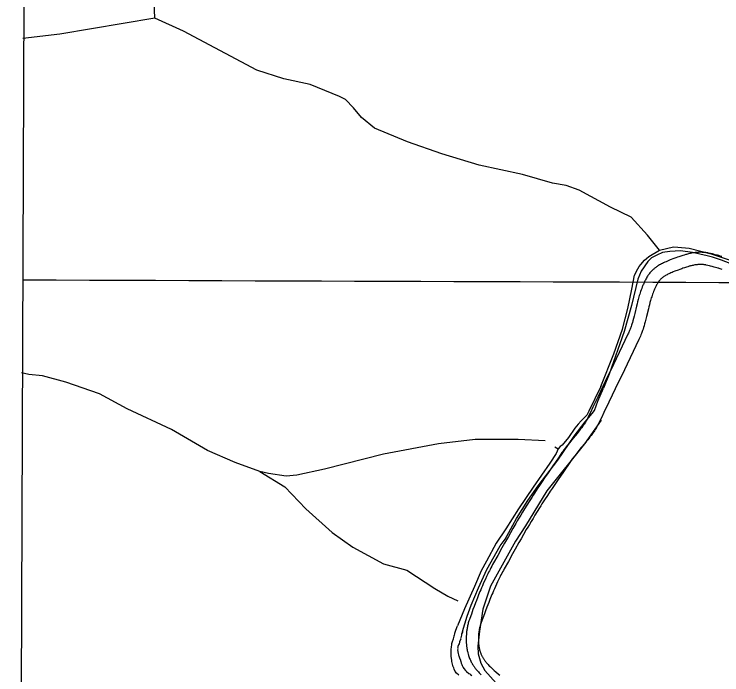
# Model space of a CAD drawing. Extents: x 3146026 to 3183936, y 897894 to 923344.
# Drawn here: x 3150246 to 3151989, y 908465 to 910091 of the extents above; entities that cross this region are included whole.
import ezdxf

# ---------------------------------------------------------------- set-up
doc = ezdxf.new("R2010")
doc.units = 0
for name, color, linetype in [('V-GRID-FRAM', 7, 'Continuous'), ('V-GRID-MAJR', 7, 'Continuous'), ('V-ROAD-CNTR', 7, 'Continuous'), ('V-TOPO-SHOR', 7, 'Continuous')]:
    doc.layers.add(name, color=color, linetype=linetype)

msp = doc.modelspace()

# ---------------------------------------------------------------- linework, layer by layer
at = {"layer": 'V-GRID-FRAM'}
msp.add_lwpolyline([(3150311.933, 921563.118), (3181636.977, 921462.882), (3181586.713, 903274.259), (3150245.796, 903374.546), (3150311.933, 921563.118)], dxfattribs=at)
at = {"layer": 'V-GRID-MAJR'}
msp.add_spline([(3150267.842, 909437.3570000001), (3155490.4390000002, 909418.746), (3160713.04, 909400.895), (3165935.643, 909383.804), (3171158.249, 909367.4720000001), (3176380.857, 909351.9), (3181603.467, 909337.087), (3181603.468, 909337.087)], degree=3, dxfattribs=at)
at = {"layer": 'V-ROAD-CNTR'}
for points in [[(3151988.5089862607, 909494.7599827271), (3151984.511994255, 909495.935980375), (3151980.949001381, 909496.9509783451), (3151977.8060076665, 909497.8199766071), (3151972.3690185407, 909499.2659737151), (3151968.258026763, 909500.3069716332), (3151965.150032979, 909501.0649701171), (3151960.531042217, 909502.1439679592), (3151955.873051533, 909503.1709659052), (3151954.407054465, 909503.4719653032), (3151951.6630599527, 909503.963964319), (3151948.945065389, 909504.360963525), (3151946.317070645, 909504.666962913), (3151943.770075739, 909504.8889624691), (3151941.311080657, 909505.0369621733), (3151938.9360854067, 909505.1209620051), (3151936.6430899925, 909505.1479619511), (3151934.4270944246, 909505.1259619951), (3151932.284098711, 909505.0589621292), (3151930.2211028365, 909504.954962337), (3151928.230106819, 909504.8199626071), (3151926.299110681, 909504.6549629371), (3151924.4371144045, 909504.465963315), (3151922.647117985, 909504.2569637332), (3151920.8641215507, 909504.0249641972), (3151917.572128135, 909503.5289651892), (3151914.459134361, 909502.9849662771), (3151911.5541401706, 909502.4169674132), (3151908.846145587, 909501.8349685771), (3151906.3251506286, 909501.251969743), (3151903.9741553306, 909500.672970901), (3151901.7761597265, 909500.1029720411), (3151899.692163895, 909499.5369731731), (3151895.9171714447, 909498.4539753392), (3151892.6001780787, 909497.4439773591), (3151889.7221838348, 909496.527979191), (3151887.1931888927, 909495.6959808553), (3151882.8821975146, 909494.2209838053), (3151879.6292040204, 909493.0679861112), (3151874.857213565, 909491.3229896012), (3151870.133223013, 909489.5469931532), (3151861.699239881, 909486.319999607), (3151857.9332474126, 909484.8360025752), (3151854.3922544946, 909483.3930054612), (3151851.0572611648, 909481.9800082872), (3151847.9282674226, 909480.594011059), (3151844.995273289, 909479.2320137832), (3151842.2442787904, 909477.889016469), (3151839.678283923, 909476.5710191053), (3151837.2842887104, 909475.2780216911), (3151835.0492931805, 909474.0070242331), (3151832.967297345, 909472.7640267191), (3151831.0313012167, 909471.5490291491), (3151829.2303048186, 909470.365031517), (3151827.552308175, 909469.2090338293), (3151825.994311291, 909468.0860360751), (3151824.5533141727, 909467.0020382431), (3151823.215316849, 909465.954040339), (3151821.9673193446, 909464.9380423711), (3151820.812321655, 909463.9600443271), (3151819.694323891, 909462.9790462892), (3151817.7743277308, 909461.2050498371), (3151816.0833311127, 909459.5390531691), (3151814.632334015, 909458.0230562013), (3151813.391336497, 909456.6550589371), (3151812.331338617, 909455.432061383), (3151811.375340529, 909454.282063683), (3151809.870343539, 909452.3680675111), (3151808.7353458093, 909450.8300705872), (3151807.869347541, 909449.599073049), (3151806.685349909, 909447.8200766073), (3151805.5523521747, 909446.0040802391), (3151804.1563549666, 909443.644084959), (3151802.8493575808, 909441.354089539), (3151801.605360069, 909439.0910940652), (3151800.424362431, 909436.8650985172), (3151799.296364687, 909434.6651029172), (3151798.2213668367, 909432.4941072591), (3151797.1973688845, 909430.3551115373), (3151796.2213708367, 909428.2471157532), (3151795.290372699, 909426.171119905), (3151794.4003744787, 909424.126123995), (3151793.549376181, 909422.108128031), (3151792.722377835, 909420.086132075), (3151791.207380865, 909416.2141398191), (3151789.804383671, 909412.4271473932), (3151788.5533861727, 909408.8681545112)], [(3151980.0370032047, 909465.980040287), (3151976.166010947, 909467.120038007), (3151972.841017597, 909468.067036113), (3151969.952023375, 909468.8660345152), (3151964.8310336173, 909470.2280317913), (3151961.020041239, 909471.1930298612), (3151958.1840469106, 909471.8850284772), (3151953.889055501, 909472.8880264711), (3151949.631064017, 909473.8270245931), (3151948.7450657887, 909474.0080242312), (3151946.8430695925, 909474.3500235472), (3151945.045073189, 909474.6130230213), (3151943.283076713, 909474.817022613), (3151941.564080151, 909474.9670223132), (3151939.8790835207, 909475.069022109), (3151938.230086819, 909475.1270219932), (3151936.617090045, 909475.1460219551), (3151935.0410931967, 909475.1300219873), (3151933.5040962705, 909475.0830220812), (3151931.995099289, 909475.007022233), (3151930.522102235, 909474.9060224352), (3151929.091105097, 909474.7850226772), (3151927.693107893, 909474.642022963), (3151926.323110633, 909474.4830232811), (3151925.040113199, 909474.315023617), (3151922.3861185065, 909473.9150244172), (3151919.917123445, 909473.4850252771), (3151917.586128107, 909473.0290261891), (3151915.3801325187, 909472.555027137), (3151913.2951366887, 909472.0720281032), (3151911.326140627, 909471.587029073), (3151909.474144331, 909471.1070300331), (3151907.7601477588, 909470.6410309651), (3151904.4211544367, 909469.6840328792), (3151901.5181602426, 909468.8000346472), (3151898.9601653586, 909467.9860362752), (3151896.7371698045, 909467.254037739), (3151892.750177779, 909465.8910404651), (3151889.795183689, 909464.8420425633), (3151885.285192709, 909463.193045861), (3151880.7712017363, 909461.4970492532), (3151872.561218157, 909458.3560555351), (3151869.093225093, 909456.9880582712), (3151865.902231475, 909455.6890608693), (3151862.987237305, 909454.454063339), (3151860.322242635, 909453.2720657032), (3151857.8912474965, 909452.144067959), (3151855.6802519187, 909451.065070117), (3151853.664255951, 909450.0290721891), (3151851.826259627, 909449.0360741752), (3151850.155262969, 909448.0870760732), (3151848.635266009, 909447.1780778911), (3151847.247268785, 909446.307079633), (3151845.9822713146, 909445.4750812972), (3151844.832273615, 909444.6830828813), (3151843.7842757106, 909443.9280843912), (3151842.819277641, 909443.2020858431), (3151841.9372794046, 909442.5120872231), (3151841.1352810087, 909441.8580885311), (3151840.400282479, 909441.2360897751), (3151839.7702837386, 909440.6830908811), (3151838.4862863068, 909439.4970932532), (3151837.451288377, 909438.4770952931), (3151836.5802901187, 909437.5670971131), (3151835.839291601, 909436.7510987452), (3151835.2032928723, 909436.0161002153), (3151834.705293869, 909435.4181014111), (3151833.736295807, 909434.1841038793), (3151833.075297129, 909433.2901056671), (3151832.629298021, 909432.6551069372), (3151831.9032994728, 909431.5661091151), (3151831.194300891, 909430.4281113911), (3151830.0963030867, 909428.572115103), (3151829.025305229, 909426.694118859), (3151828.003307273, 909424.8351225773), (3151827.024309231, 909422.9891262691), (3151826.0883111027, 909421.1651299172), (3151825.195312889, 909419.3601335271), (3151824.339314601, 909417.5731371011), (3151823.5193162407, 909415.8031406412), (3151822.732317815, 909414.0491441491), (3151821.9783193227, 909412.3141476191), (3151821.255320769, 909410.600151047), (3151820.576322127, 909408.9401543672), (3151819.243324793, 909405.536161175), (3151818.0243272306, 909402.2431677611), (3151816.855329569, 909398.918174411)], [(3151989.296984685, 909463.1050460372), (3151984.323994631, 909464.6760428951), (3151979.9070034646, 909466.0200402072)], [(3151788.478386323, 909408.6501549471), (3151787.3273886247, 909405.2071618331), (3151786.2313908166, 909401.7731687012), (3151785.213392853, 909398.4511753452), (3151784.2693947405, 909395.2401817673), (3151783.386396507, 909392.137187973), (3151782.5553981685, 909389.1151940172), (3151781.034401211, 909383.3592055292), (3151779.671403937, 909377.9652163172), (3151778.440406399, 909372.935226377), (3151774.020415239, 909354.4522633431), (3151772.349418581, 909347.678276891), (3151770.8414215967, 909341.8342885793), (3151769.4704243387, 909336.793298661), (3151768.219426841, 909332.437307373), (3151767.0804291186, 909328.6713149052), (3151766.042431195, 909325.4133214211), (3151765.0994330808, 909322.586327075), (3151764.248434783, 909320.1383319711), (3151763.4794363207, 909318.0133362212), (3151762.800437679, 909316.1983398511), (3151761.530440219, 909312.9503463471), (3151760.5544421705, 909310.5783510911), (3151759.811443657, 909308.8423545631), (3151758.629446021, 909306.1903598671), (3151757.3754485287, 909303.5213652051), (3151735.753491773, 909258.653454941), (3151714.099535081, 909213.705544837), (3151707.180548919, 909199.292573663), (3151683.085597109, 909148.8806744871), (3151671.0086212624, 909123.720724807), (3151664.9456333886, 909111.1747498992), (3151658.867645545, 909098.674774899), (3151658.187646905, 909097.3027776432), (3151656.770649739, 909094.5647831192), (3151655.355652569, 909091.9727883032), (3151653.929655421, 909089.480793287), (3151652.495658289, 909087.0817980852), (3151651.058661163, 909084.7678027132), (3151649.623664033, 909082.5358071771), (3151648.196666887, 909080.3838114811), (3151646.7796697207, 909078.3058156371), (3151645.3746725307, 909076.2978196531), (3151643.985675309, 909074.3578235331), (3151642.6326780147, 909072.5048272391), (3151639.8906834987, 909068.8488345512), (3151637.2676887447, 909065.4558413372), (3151634.749693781, 909062.2748476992), (3151632.3566985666, 909059.3048536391), (3151627.732707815, 909053.6768648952), (3151619.426724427, 909043.735884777), (3151613.146736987, 909036.1838998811), (3151610.7697417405, 909033.2819056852), (3151608.688745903, 909030.711910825), (3151605.113753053, 909026.2119198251), (3151602.4457583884, 909022.7659267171), (3151600.461762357, 909020.145931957), (3151598.972765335, 909018.1399359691), (3151596.7947696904, 909015.140941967), (3151594.6717739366, 909012.1289479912), (3151586.077791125, 908999.7219728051), (3151578.597806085, 908988.8869944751), (3151572.0618191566, 908979.385013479), (3151560.6768419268, 908962.7300467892), (3151552.1738589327, 908950.1890718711), (3151545.8228716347, 908940.755090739), (3151541.072881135, 908933.6541049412), (3151533.9868953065, 908922.9871262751), (3151526.9379094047, 908912.2751476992), (3151523.523916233, 908907.0331581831), (3151520.2419227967, 908901.942168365), (3151517.0869291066, 908897.0021782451), (3151514.045935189, 908892.1961878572), (3151508.2349468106, 908882.8982064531), (3151502.845957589, 908874.1422239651), (3151497.8479675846, 908865.9122404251), (3151493.2059768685, 908858.178255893), (3151488.889985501, 908850.9132704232), (3151484.8729935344, 908844.0912840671), (3151481.125001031, 908837.6762968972), (3151474.1680149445, 908825.6503209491), (3151468.125027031, 908815.0933420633), (3151462.866037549, 908805.833360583), (3151453.7300558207, 908789.6163930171), (3151446.9030694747, 908777.4194174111), (3151436.689089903, 908759.1054540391), (3151426.456110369, 908740.7504907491)], [(3151816.9303294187, 909399.136173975), (3151815.8433315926, 909395.8871804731), (3151814.863333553, 909392.819186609), (3151813.947335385, 909389.8251925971), (3151813.087337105, 909386.9041984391), (3151812.278338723, 909384.057204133), (3151811.5213402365, 909381.3052096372), (3151810.080343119, 909375.853220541), (3151808.785345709, 909370.7232308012), (3151807.5983480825, 909365.879240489), (3151803.1723569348, 909347.3702775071), (3151801.437360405, 909340.3382915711), (3151799.841363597, 909334.1523039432), (3151798.3643665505, 909328.7173148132), (3151796.9953692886, 909323.9513243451), (3151795.7303718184, 909319.7733327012), (3151794.5643741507, 909316.1133400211), (3151793.4973762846, 909312.9143464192), (3151792.522378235, 909310.1103520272), (3151791.6353800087, 909307.6573569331), (3151790.8223816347, 909305.482361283), (3151789.374384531, 909301.7783686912), (3151788.2163868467, 909298.9663743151), (3151787.303388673, 909296.8323785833), (3151785.909391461, 909293.7063848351), (3151784.467394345, 909290.6333909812), (3151762.779437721, 909245.6314809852), (3151741.135481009, 909200.7035708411), (3151734.236494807, 909186.3325995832), (3151710.1415429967, 909135.920700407), (3151698.036567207, 909110.702750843), (3151691.941579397, 909098.0887760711), (3151685.797591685, 909085.4548013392), (3151684.9515933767, 909083.7468047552), (3151683.2605967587, 909080.4808112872), (3151681.5436001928, 909077.334817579), (3151679.8256036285, 909074.3328235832), (3151678.115607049, 909071.4718293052), (3151676.420610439, 909068.7418347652), (3151674.743613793, 909066.133839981), (3151673.090617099, 909063.639844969), (3151671.4616203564, 909061.2538497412), (3151669.864623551, 909058.9698543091), (3151668.297626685, 909056.779858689), (3151666.7466297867, 909054.656862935), (3151663.7586357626, 909050.672870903), (3151660.8976414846, 909046.9718783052), (3151658.191646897, 909043.5528851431), (3151655.6266520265, 909040.3708915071), (3151650.834661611, 909034.5369031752), (3151642.4706783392, 909024.5279231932), (3151636.2846907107, 909017.0879380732), (3151634.031695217, 909014.337943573), (3151632.0926990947, 909011.9419483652), (3151628.7197058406, 909007.6979568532), (3151626.2657107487, 909004.5279631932), (3151624.465714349, 909002.1499679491), (3151623.1547169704, 909000.3839714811), (3151621.194720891, 908997.6849768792), (3151619.2637247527, 908994.9449823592), (3151610.7517417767, 908982.6580069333), (3151603.2997566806, 908971.8650285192), (3151596.8037696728, 908962.4190474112), (3151585.474792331, 908945.8460805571), (3151577.0318092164, 908933.3951054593), (3151570.734821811, 908924.039124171), (3151566.0348312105, 908917.014138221), (3151559.012845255, 908906.4411593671), (3151552.0378592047, 908895.8431805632), (3151548.699865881, 908890.7191908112), (3151545.4918722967, 908885.7422007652), (3151542.404878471, 908880.908210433), (3151539.4418843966, 908876.2262197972), (3151533.7308958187, 908867.0862380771), (3151528.4419063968, 908858.492255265), (3151523.529916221, 908850.4062714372), (3151518.963925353, 908842.798286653), (3151514.711933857, 908835.6413009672), (3151510.7509417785, 908828.913314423), (3151507.060949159, 908822.5983270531), (3151500.1699629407, 908810.6883508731), (3151494.186974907, 908800.233371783), (3151488.977985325, 908791.0633901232), (3151479.888003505, 908774.928422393), (3151473.093017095, 908762.7874466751), (3151462.8910374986, 908744.4954832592), (3151452.6600579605, 908726.1425199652)], [(3151426.4261104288, 908740.6964908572), (3151424.1681149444, 908736.6054990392), (3151421.9861193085, 908732.5695071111), (3151419.908123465, 908728.6455149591), (3151417.928127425, 908724.8325225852), (3151416.041131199, 908721.1315299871), (3151414.239134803, 908717.535537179), (3151412.5191382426, 908714.0445441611), (3151410.875141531, 908710.6555509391), (3151409.2961446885, 908707.348557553), (3151406.3181506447, 908700.9815702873), (3151403.581156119, 908694.9765822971), (3151401.068161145, 908689.3315935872), (3151398.758165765, 908684.0286041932), (3151396.629170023, 908679.0506141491), (3151394.664173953, 908674.376623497), (3151392.8421775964, 908669.9756322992), (3151389.506184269, 908661.7626487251), (3151386.642189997, 908654.549663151), (3151384.1791949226, 908648.2356757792), (3151382.0491991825, 908642.699686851), (3151378.396206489, 908633.0517061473), (3151375.6892119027, 908625.8007206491), (3151371.6922198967, 908614.9607423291), (3151367.716227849, 908604.0707641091), (3151366.7442297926, 908601.3067696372), (3151365.835231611, 908598.5297751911), (3151365.006233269, 908595.811780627), (3151364.255234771, 908593.158785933), (3151363.575236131, 908590.5737911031), (3151362.958237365, 908588.048796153), (3151362.404238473, 908585.5868010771), (3151361.9062394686, 908583.194805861), (3151361.460240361, 908580.8638105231), (3151361.0612411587, 908578.5928150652), (3151360.7102418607, 908576.3908194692), (3151360.398242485, 908574.247823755), (3151360.1272430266, 908572.1648279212), (3151359.890243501, 908570.1468319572), (3151359.6852439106, 908568.1808358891), (3151359.5132442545, 908566.2798396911), (3151359.3632445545, 908564.3888434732), (3151359.148244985, 908560.8468505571), (3151359.021245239, 908557.480857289), (3151358.9682453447, 908554.3198636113), (3151358.981245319, 908551.3558695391), (3151359.0452451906, 908548.5788750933), (3151359.1532449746, 908545.977880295), (3151359.2962446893, 908543.5398851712), (3151359.468244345, 908541.2588897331), (3151359.6612439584, 908539.1268939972), (3151359.871243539, 908537.1288979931), (3151360.0942430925, 908535.2639017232), (3151360.3312426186, 908533.468905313), (3151360.819241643, 908530.2529117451), (3151361.315240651, 908527.408917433), (3151361.801239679, 908524.927922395), (3151362.2652387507, 908522.7659267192), (3151362.7012378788, 908520.8849304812), (3151363.115237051, 908519.2039338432), (3151363.859235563, 908516.4109394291), (3151364.474234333, 908514.2819436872), (3151364.9732333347, 908512.650946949), (3151365.7352318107, 908510.3109516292), (3151366.563230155, 908507.9399563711), (3151367.4602283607, 908505.5659611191), (3151368.414226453, 908503.245965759), (3151369.407224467, 908501.0049702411), (3151370.439222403, 908498.8379745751), (3151371.5022202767, 908496.7439787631), (3151372.5892181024, 908494.727982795), (3151373.699215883, 908492.7769866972), (3151374.8312136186, 908490.8879904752), (3151375.977211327, 908489.0649941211), (3151377.1352090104, 908487.3029976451), (3151378.305206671, 908485.5940010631), (3151379.4822043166, 908483.944004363), (3151380.662201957, 908482.3450075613), (3151381.847199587, 908480.7960106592), (3151383.033197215, 908479.2920136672), (3151384.2181948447, 908477.8360165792), (3151385.399192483, 908476.4230194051), (3151386.607190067, 908475.017022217), (3151388.9321854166, 908472.4050274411), (3151391.262180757, 908469.901032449), (3151393.551176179, 908467.5300371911), (3151395.723171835, 908465.354041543)], [(3151452.6900579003, 908726.1965198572), (3151450.496062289, 908722.2235278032), (3151448.438066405, 908718.4155354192), (3151446.4760703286, 908714.7115428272), (3151444.604074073, 908711.1065500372), (3151442.815077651, 908707.5975570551), (3151441.105081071, 908704.1855638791), (3151439.4710843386, 908700.868570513), (3151437.9070874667, 908697.6435769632), (3151436.4180904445, 908694.5285831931), (3151433.5560961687, 908688.4075954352), (3151430.935101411, 908682.6546069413), (3151428.524106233, 908677.2396177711), (3151426.3021106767, 908672.1386279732), (3151424.249114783, 908667.3386375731), (3151422.3501185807, 908662.8226466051), (3151420.5981220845, 908658.5936550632), (3151417.3461285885, 908650.5826710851), (3151414.5581341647, 908643.5616851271), (3151412.1531389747, 908637.3976974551), (3151410.0771431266, 908632.0017082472), (3151406.4761503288, 908622.4937272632), (3151403.8151556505, 908615.3647415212), (3151399.856163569, 908604.6267629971), (3151395.958171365, 908593.9507843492), (3151395.154172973, 908591.6627889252), (3151394.441174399, 908589.4857932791), (3151393.7901757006, 908587.3497975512), (3151393.1971768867, 908585.2548017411), (3151392.655177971, 908583.1978058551), (3151392.166178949, 908581.192809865), (3151391.7241798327, 908579.234813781), (3151391.326180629, 908577.3188176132), (3151390.968181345, 908575.451821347), (3151390.6511819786, 908573.6388249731), (3151390.3681825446, 908571.8668285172), (3151390.1181830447, 908570.1478319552), (3151389.899183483, 908568.4748353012), (3151389.7081838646, 908566.846838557), (3151389.545184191, 908565.2728417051), (3151389.4051844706, 908563.7378447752), (3151389.2911846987, 908562.2968476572), (3151389.114185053, 908559.3708535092), (3151389.011185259, 908556.6648589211), (3151388.970185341, 908554.1338639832), (3151388.9791853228, 908551.7658687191), (3151389.031185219, 908549.5488731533), (3151389.117185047, 908547.477877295), (3151389.230184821, 908545.5438811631), (3151389.366184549, 908543.738884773), (3151389.519184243, 908542.0508881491), (3151389.685183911, 908540.4768912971), (3151389.8601835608, 908539.0058942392), (3151390.035183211, 908537.6828968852), (3151390.429182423, 908535.0809020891), (3151390.8151816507, 908532.8709065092), (3151391.1891809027, 908530.9599103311), (3151391.545180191, 908529.3039136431), (3151391.8791795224, 908527.8629165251), (3151392.1771789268, 908526.6559189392), (3151392.7691777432, 908524.4329233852), (3151393.230176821, 908522.833926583), (3151393.581176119, 908521.688928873), (3151394.163174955, 908519.902932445), (3151394.7611737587, 908518.1899358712), (3151395.372172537, 908516.5739391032), (3151396.0061712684, 908515.0299421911), (3151396.6711699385, 908513.5309451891), (3151397.363168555, 908512.0739481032), (3151398.084167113, 908510.653950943), (3151398.833165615, 908509.2639537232), (3151399.6051640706, 908507.9069564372), (3151400.397162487, 908506.5859590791), (3151401.2131608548, 908505.288961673), (3151402.047159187, 908504.0189642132), (3151402.897157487, 908502.779966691), (3151403.764155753, 908501.5619691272), (3151404.646153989, 908500.368971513), (3151405.541152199, 908499.1979738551), (3151406.4451503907, 908498.0519761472), (3151407.362148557, 908496.9259783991), (3151408.2871467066, 908495.818980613), (3151409.191144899, 908494.7669827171), (3151411.122141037, 908492.5969870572), (3151413.036137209, 908490.538991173), (3151414.959133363, 908488.5479951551), (3151416.957129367, 908486.5459991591)], [(3151416.802129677, 908486.6989988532), (3151418.7951256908, 908484.759002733), (3151420.7001218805, 908482.950006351), (3151422.5841181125, 908481.195009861), (3151424.4291144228, 908479.507013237), (3151428.150106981, 908476.172019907), (3151431.708099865, 908473.0400261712), (3151438.5780861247, 908467.0530381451), (3151441.634080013, 908464.3800434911)]]:
    msp.add_lwpolyline(points, dxfattribs=at)
at = {"layer": 'V-TOPO-SHOR'}
msp.add_line((3151577.1234367, 909026.2592769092), (3151585.881000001, 909021.8179999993), dxfattribs=at)
for points in [[(3151835.194000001, 909510.1469999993), (3151805.117304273, 909547.5257979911), (3151765.355894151, 909591.9090291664), (3151714.2296051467, 909616.1266564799), (3151637.0811356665, 909657.882293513), (3151604.885824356, 909669.5637266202), (3151571.329265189, 909675.2619614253), (3151497.251565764, 909696.4721295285), (3151390.7253116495, 909719.7399647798), (3151298.761328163, 909747.4398179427), (3151214.0784799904, 909777.3556800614), (3151133.09951032, 909810.7854881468), (3151101.2840640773, 909836.9025701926), (3151081.4350144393, 909860.2971565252), (3151061.522653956, 909881.2858013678), (3151047.276937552, 909888.883490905), (3150974.623796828, 909918.4827988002), (3150909.9799308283, 909932.2218990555), (3150843.120055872, 909953.2421346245), (3150662.674314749, 910049.4795354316), (3150592.490426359, 910081.4214739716), (3150588.7231076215, 910166.9906739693)], [(3150592.490426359, 910081.4214739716), (3150357.911195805, 910041.8497376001), (3150267.340180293, 910030.9912160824)], [(3151690.755000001, 909175.0909999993), (3151722.282000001, 909255.2719999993), (3151744.220000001, 909316.2259999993), (3151757.061000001, 909366.6149999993), (3151766.5900000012, 909414.5489999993), (3151773.220000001, 909449.0509999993), (3151781.580000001, 909464.6979999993), (3151785.125000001, 909469.8349999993), (3151789.338000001, 909475.1139999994), (3151798.171000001, 909485.4099999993), (3151803.194000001, 909490.1649999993), (3151808.492000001, 909494.5209999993), (3151835.194000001, 909510.1469999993), (3151869.631000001, 909518.3799999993), (3151880.213000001, 909518.1219999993), (3151908.236000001, 909515.4209999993), (3151962.385000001, 909501.6929999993), (3152030.989000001, 909478.6509999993)], [(3152076.887000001, 909451.4209999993), (3151987.371000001, 909486.0959999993), (3151965.719000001, 909492.7659999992), (3151952.682000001, 909496.4729999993), (3151916.551000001, 909504.5539999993), (3151887.031000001, 909509.1089999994), (3151860.811000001, 909507.2799999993), (3151842.362000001, 909505.0229999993), (3151828.526000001, 909498.2729999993), (3151815.363000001, 909491.3999999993), (3151805.980000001, 909482.3029999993), (3151789.694000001, 909458.7819999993), (3151781.926000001, 909438.9939999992), (3151766.197000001, 909374.3709999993), (3151748.185000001, 909310.1209999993), (3151710.776000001, 909204.9009999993), (3151696.780000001, 909170.4009999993)], [(3150850.845790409, 908965.9197719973), (3150790.0324246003, 908987.9847011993), (3150722.1911668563, 909017.4573874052), (3150633.266233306, 909069.1533446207), (3150523.859141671, 909120.1844732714), (3150456.207816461, 909156.8749839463), (3150372.6962836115, 909185.5562198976), (3150315.3335529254, 909201.5113291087), (3150281.713682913, 909204.8036224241), (3150263.764088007, 909208.8873659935)], [(3151690.755000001, 909175.0909999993), (3151660.688000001, 909114.1579999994), (3151655.767000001, 909104.3299999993), (3151642.148000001, 909090.4789999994), (3151634.738000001, 909082.5089999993), (3151626.927000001, 909072.5659999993), (3151610.619000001, 909049.0069999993), (3151595.396000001, 909030.5669999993), (3151590.116000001, 909027.0509999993), (3151585.881000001, 909021.8179999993), (3151580.419000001, 909009.8909999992), (3151565.1610000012, 908985.7999999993), (3151523.806000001, 908927.3009999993), (3151488.001000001, 908873.7599999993), (3151456.425000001, 908824.2699999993), (3151432.693000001, 908789.7159999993), (3151409.159000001, 908744.6479999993), (3151395.745000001, 908721.2029999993), (3151379.746000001, 908682.9209999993), (3151355.233000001, 908627.9999999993), (3151337.901000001, 908585.8009999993)], [(3151349.906000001, 908572.0079999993), (3151361.742000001, 908609.7029999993), (3151371.562000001, 908637.0049999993), (3151389.224000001, 908679.1819999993), (3151409.685000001, 908724.2679999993), (3151442.5190000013, 908783.0359999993), (3151455.346000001, 908799.4909999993), (3151483.006000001, 908849.8029999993), (3151511.070000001, 908894.1109999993), (3151536.305000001, 908930.2459999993), (3151584.529000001, 908993.8939999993), (3151624.967000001, 909052.3209999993), (3151652.101000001, 909087.7109999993), (3151669.194000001, 909108.0919999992), (3151674.949000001, 909116.1039999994), (3151683.276000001, 909138.4389999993), (3151696.780000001, 909170.4009999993)], [(3151691.5113518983, 909091.854278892), (3151650.0745659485, 909034.1556248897), (3151557.753159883, 908918.2811401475), (3151505.398916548, 908831.8381489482), (3151480.4528687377, 908794.0276877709), (3151418.74625779, 908683.1539185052), (3151399.850667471, 908627.03947879), (3151391.8916590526, 908572.8146215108), (3151387.291856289, 908535.9203427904), (3151388.2462097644, 908517.0246744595), (3151394.8883570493, 908493.6245919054), (3151404.5843418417, 908475.9504741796), (3151432.7942847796, 908444.7249427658)], [(3151553.4438868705, 909041.3280342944), (3151487.312151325, 909044.2720532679), (3151381.3874149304, 909044.6517889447), (3151290.8163994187, 909033.7932674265), (3151155.3239458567, 909008.4673768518), (3151009.8911721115, 908971.365022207), (3150942.0816344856, 908956.2961354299), (3150915.5529672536, 908954.5866132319), (3150872.372642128, 908960.5380914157), (3150850.845790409, 908965.9197719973), (3150912.450606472, 908928.1845676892), (3150963.988480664, 908873.8610163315), (3151028.664066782, 908815.5803430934), (3151079.473801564, 908779.3330083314), (3151155.450955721, 908738.8119974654), (3151212.813686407, 908722.8568882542), (3151281.4463944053, 908677.7139269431), (3151313.4517731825, 908658.8146693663), (3151338.429260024, 908647.3231687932)], [(3151340.477000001, 908464.4529999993), (3151335.392000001, 908469.5999999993), (3151332.160000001, 908473.3409999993), (3151329.408000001, 908479.4029999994), (3151328.265000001, 908482.6679999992), (3151327.575000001, 908483.8329999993), (3151327.116000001, 908484.9979999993), (3151324.388000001, 908495.0149999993), (3151323.710000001, 908498.2759999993), (3151323.719000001, 908499.4389999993), (3151323.266000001, 908501.5339999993), (3151322.156000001, 908510.1459999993), (3151322.1780000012, 908513.8649999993), (3151321.738000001, 908517.8219999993), (3151321.980000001, 908518.9829999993), (3151321.755000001, 908520.3799999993), (3151321.994000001, 908521.5409999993), (3151322.033000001, 908527.8199999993), (3151322.539000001, 908534.3289999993), (3151323.495000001, 908538.7399999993), (3151323.985000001, 908542.4569999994), (3151324.943000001, 908547.1019999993), (3151327.544000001, 908554.0629999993), (3151328.978000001, 908560.1009999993), (3151329.453000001, 908561.7269999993), (3151329.924000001, 908562.6519999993), (3151330.8740000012, 908566.1339999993), (3151331.118000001, 908567.7619999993), (3151332.775000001, 908572.6339999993), (3151333.490000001, 908575.4219999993), (3151334.9110000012, 908579.5979999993), (3151337.033000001, 908584.2359999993), (3151337.901000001, 908585.8009999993)], [(3151349.906000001, 908572.0079999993), (3151349.665000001, 908570.3819999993), (3151347.778000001, 908566.2079999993), (3151347.293000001, 908563.1869999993), (3151345.626000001, 908556.6869999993), (3151345.380000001, 908554.5939999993), (3151345.606000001, 908553.4299999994), (3151344.901000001, 908552.2709999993), (3151342.771000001, 908546.2399999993), (3151342.296000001, 908544.3799999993), (3151341.587000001, 908542.7579999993), (3151341.348000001, 908541.5969999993), (3151340.404000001, 908539.5079999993), (3151338.7490000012, 908535.1009999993), (3151338.034000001, 908532.5489999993), (3151337.792000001, 908530.9209999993), (3151338.014000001, 908529.0589999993), (3151337.993000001, 908525.8049999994), (3151338.214000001, 908523.9409999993), (3151338.665000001, 908521.3809999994), (3151339.120000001, 908519.7509999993), (3151339.109000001, 908518.1229999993), (3151339.785000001, 908514.8619999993), (3151340.246000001, 908513.9309999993), (3151340.699000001, 908512.0669999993), (3151342.296000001, 908507.1719999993), (3151344.588000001, 908501.5769999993), (3151344.813000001, 908500.1799999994), (3151345.728000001, 908498.0829999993), (3151346.865000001, 908493.8909999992), (3151348.477000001, 908491.0889999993), (3151349.388000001, 908488.0599999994), (3151349.609000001, 908486.4299999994), (3151350.529000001, 908484.5639999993), (3151351.682000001, 908482.9299999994), (3151352.831000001, 908480.8309999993), (3151356.986000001, 908475.9219999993), (3151359.530000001, 908473.3469999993), (3151365.776000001, 908468.4239999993), (3151367.632000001, 908467.4839999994), (3151369.485000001, 908466.3079999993), (3151373.188000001, 908463.7279999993)]]:
    msp.add_lwpolyline(points, dxfattribs=at)

doc.saveas('drawing.dxf')
